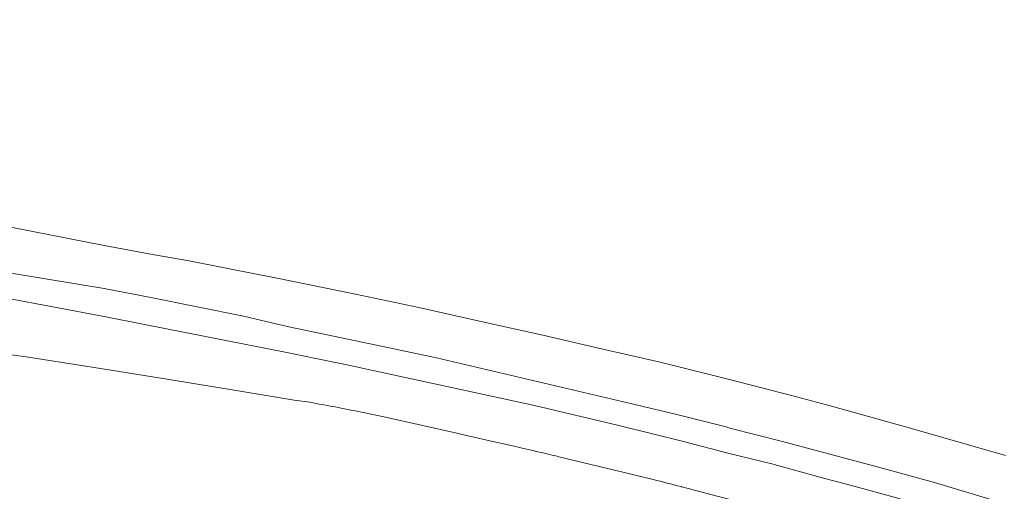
# Model space of a CAD drawing. Extents: x 145000 to 155000, y 457500 to 470000.
# Tile 537 of 548: x 153968 to 154337, y 468753 to 468930. Entities that reach past the tile are written whole.
import ezdxf

# ---------------------------------------------------------------- set-up
doc = ezdxf.new("R2010")
doc.units = 0
doc.header["$LTSCALE"] = 0.2
doc.header["$MEASUREMENT"] = 0
doc.layers.add('kant verharding', color=252, linetype='Continuous', lineweight=0)

msp = doc.modelspace()

# ---------------------------------------------------------------- linework, layer by layer
at = {"layer": 'kant verharding', "linetype": 'Continuous', "lineweight": 0, "flags": 128}
for points in [[(153443.34, 468929.54), (153509.73, 468917.34), (153538.33, 468912.25), (153611.66, 468898.81), (153671.87, 468888.07), (153719.65, 468879.25), (153782.36, 468868), (153846.04, 468856.19), (153953.66, 468836.61), (154000, 468828.96)], [(153443.39, 468920.34), (153495.49, 468910.81), (153515.85, 468907.02), (153555.8, 468899.74), (153597.32, 468892.32), (153633.7, 468885.51), (153746.44, 468865.11), (153815.67, 468852.44), (153893.11, 468838.39), (153962.81, 468825.48), (154000, 468818.47)], [(153890.49, 468866.11), (153915.56, 468861.26), (153945.89, 468855.72), (154000, 468845.11)], [(154000, 468845.11), (154018.04, 468841.71), (154031.87, 468839.29), (154057.6, 468834.24), (154064.07, 468833.01), (154094.02, 468826.84), (154117.76, 468821.89), (154141.59, 468816.53), (154164.19, 468811.58), (154186.74, 468806.28), (154208.19, 468801.39), (154233.61, 468795.09), (154257.3, 468788.98), (154272.23, 468784.98), (154302.2, 468776.68), (154337.42, 468766.5)], [(154000.01, 468828.96), (154017.48, 468825.6), (154052.1, 468818.59), (154069.14, 468814.68), (154097.24, 468808.74), (154124.39, 468803.11), (154196.5, 468786.11), (154214.82, 468781.74), (154232.83, 468777.22), (154234.28, 468776.8), (154253.98, 468771.83), (154289.94, 468762.17), (154310.83, 468756.38), (154330.26, 468750.6), (154349.55, 468744.84), (154368.77, 468738.99), (154385.82, 468733.53), (154406.93, 468726.55)], [(154000, 468818.47), (154015.03, 468815.57), (154067.73, 468805.15), (154078.66, 468802.89), (154089.74, 468800.7), (154161.15, 468785.23), (154192.64, 468777.75), (154216.83, 468771.73), (154233.98, 468767.29), (154249.9, 468763.44), (154267.92, 468758.42), (154279.81, 468755.29), (154295.77, 468750.92), (154306.96, 468747.62), (154317.71, 468744.53), (154347.82, 468735.47), (154356.89, 468732.65), (154378.1, 468725.82), (154392.41, 468721.08), (154405.71, 468716.83), (154414.73, 468713.89), (154435.89, 468706.56), (154447.37, 468702.44)], [(153945.97, 468806.86), (153950.49, 468806.24), (153970.82, 468803.5), (153995.54, 468799.62), (154024.33, 468794.96), (154049.35, 468790.85), (154071.17, 468787.25), (154077.01, 468786.44)], [(154105.26, 468780.86), (154118.66, 468777.85), (154132.06, 468774.84)], [(154132.98, 468774.64), (154143.24, 468772.3), (154153.5, 468769.97)], [(154153.5, 468769.97), (154157.02, 468769.16), (154160.55, 468768.35)], [(154170.18, 468766.09), (154179.08, 468763.96), (154187.98, 468761.82)], [(154187.98, 468761.82), (154196.78, 468759.68), (154205.56, 468757.53)], [(154216.29, 468754.82), (154229.98, 468751.26), (154243.68, 468747.69)]]:
    msp.add_lwpolyline(points, dxfattribs=at)
at = {"layer": 'kant verharding', "linetype": 'Continuous', "lineweight": 0}
for centre, radius, start, end in [((153809.25, 467334.04), 1476.88, 78.81217, 79.55452), ((154020.73, 468403.47), 386.74, 77.3742, 78.8064), ((154148.01, 468843.53), 70.51, 256.9235, 257.689), ((153826.7, 467322.61), 1483.79, 76.61556, 76.99758), ((153926.78, 467626.99), 1164.4, 75.6194, 76.14759), ((154210.56, 468733.59), 21.99, 74.9008, 75.7545)]:
    msp.add_arc(centre, radius, start, end, dxfattribs=at)

doc.saveas('drawing.dxf')
